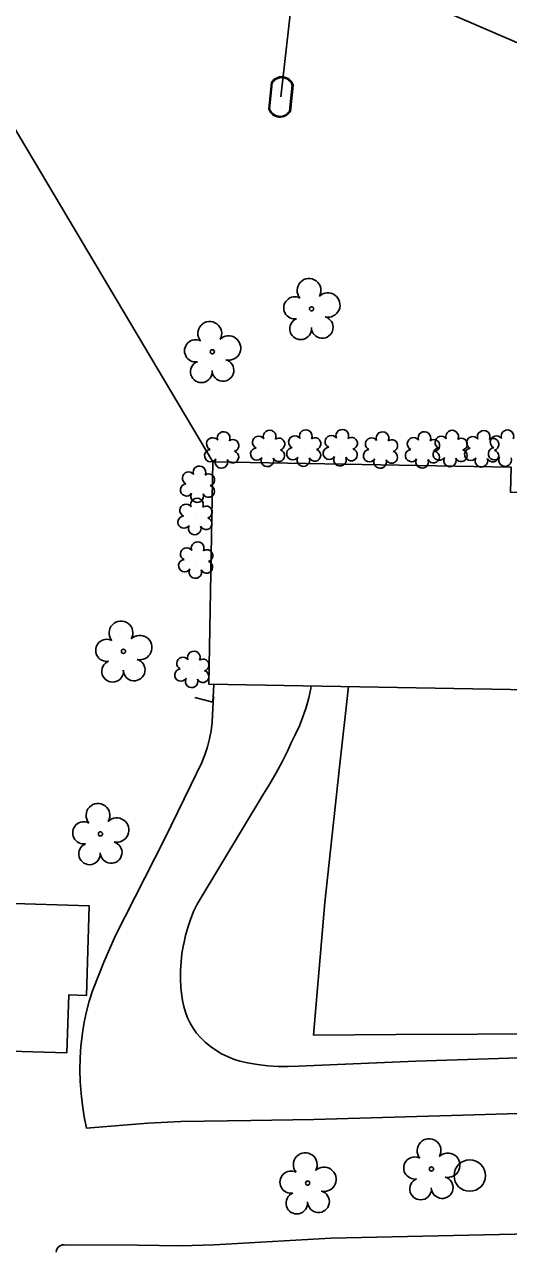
# Model space of a CAD drawing. Extents: x 1614427 to 1617186, y 896524 to 905462.
# Drawn here: x 1616229.1 to 1616304.7, y 900525.4 to 900717 of the extents above; entities that cross this region are included whole.
import ezdxf

# ---------------------------------------------------------------- set-up
doc = ezdxf.new("R2010")
doc.units = 0
for name, color, linetype in [('Exist Building', 7, 'Continuous'), ('Exist Other Culture Fence Line', 7, 'Continuous'), ('Exist Roads EOP Other', 7, 'Continuous'), ('Exist Utilities Other Pole CELL', 7, 'Continuous'), ('Exist Utilities Power UG Cable SUE LOS D', 7, 'Continuous'), ('Exist Utilities Water Meter CELL', 7, 'Continuous'), ('Exist Utilities Water UG Line SUE LOS B', 7, 'Continuous'), ('Exist Vegetation Shrub CELL', 7, 'Continuous'), ('Exist Vegetation Tree CELL', 7, 'Continuous')]:
    doc.layers.add(name, color=color, linetype=linetype)

msp = doc.modelspace()

# ---------------------------------------------------------------- linework, layer by layer
at = {"layer": 'Exist Building'}
for points in [[(1616340.39, 900612.54), (1616257.91, 900614.02), (1616258.53, 900648.73), (1616305.14, 900647.89), (1616305.07, 900643.95), (1616340.94, 900643.31)], [(1616225.13, 900556.78), (1616225.85, 900579.79), (1616239.25, 900579.37), (1616238.82, 900565.4), (1616236.03, 900565.49), (1616235.74, 900556.45)]]:
    msp.add_lwpolyline(points, close=True, dxfattribs=at)
msp.add_lwpolyline([(1616255.73, 900611.93), (1616258.53, 900611.2), (1616258.67, 900612.93), (1616258.69, 900614.01)], dxfattribs=at)
at = {"layer": 'Exist Other Culture Fence Line'}
msp.add_lwpolyline([(1616322.29, 900612.87), (1616322.23, 900611.4), (1616333.9, 900610.66), (1616367.37, 900608.2), (1616366.05, 900600.04), (1616357.51, 900560.28), (1616325.4, 900559.48), (1616287.16, 900559.29), (1616274.28, 900559.22), (1616276.02, 900579.92), (1616278.35, 900601.04), (1616279.76, 900613.63)], dxfattribs=at)
at = {"layer": 'Exist Roads EOP Other'}
for points in [[(1616308.02, 900555.71), (1616290.28, 900555.14), (1616271.93, 900554.35), (1616270.33, 900554.3), (1616268.73, 900554.33), (1616267.13, 900554.44), (1616265.54, 900554.63), (1616263.96, 900554.89), (1616262.78, 900555.15), (1616261.79, 900555.46), (1616260.83, 900555.85), (1616259.9, 900556.31), (1616259.01, 900556.84), (1616258.16, 900557.44), (1616257.37, 900558.1), (1616256.62, 900558.82), (1616256.62, 900558.82), (1616256.02, 900559.52), (1616255.48, 900560.28), (1616255, 900561.08), (1616254.6, 900561.92), (1616254.26, 900562.79), (1616254, 900563.68), (1616253.82, 900564.6), (1616253.73, 900565.32), (1616253.57, 900566.65), (1616253.5, 900567.98), (1616253.5, 900569.32), (1616253.58, 900570.65), (1616253.73, 900571.97), (1616253.97, 900573.29), (1616254.01, 900573.48), (1616254.28, 900574.77), (1616254.62, 900576.03), (1616255.04, 900577.28), (1616255.54, 900578.49), (1616256.11, 900579.67), (1616256.39, 900580.2), (1616266.41, 900596.8), (1616267.47, 900598.45), (1616268.46, 900600.15), (1616269.39, 900601.88), (1616270.24, 900603.65), (1616270.73, 900604.74), (1616271.43, 900606.1), (1616272.07, 900607.5), (1616272.63, 900608.92), (1616273.12, 900610.38), (1616273.53, 900611.86), (1616273.86, 900613.35), (1616273.93, 900613.73)], [(1616318.49, 900547.35), (1616297.59, 900546.7), (1616274.35, 900546.05), (1616264.49, 900545.88), (1616253.57, 900545.71), (1616248.4, 900545.47), (1616244.53, 900545.18), (1616238.83, 900544.66), (1616238.46, 900546.46), (1616238.18, 900548.29), (1616237.97, 900550.12), (1616237.84, 900551.96), (1616237.79, 900553.81), (1616237.82, 900555.66), (1616237.93, 900557.5), (1616237.96, 900557.86), (1616238.17, 900559.55), (1616238.45, 900561.22), (1616238.81, 900562.89), (1616239.25, 900564.53), (1616239.76, 900566.15), (1616239.85, 900566.4), (1616241.52, 900570.58), (1616243.36, 900574.77), (1616250.98, 900589.78), (1616255.12, 900598.24), (1616256.83, 900601.77), (1616257.3, 900602.97), (1616257.7, 900604.21), (1616258.03, 900605.46), (1616258.27, 900606.73), (1616258.44, 900608.02), (1616258.52, 900609.19), (1616258.67, 900612.05)], [(1616308.14, 900528.2), (1616276.99, 900527.5), (1616258.74, 900526.47), (1616253.62, 900526.33), (1616246.76, 900526.41), (1616235.33, 900526.49), (1616235.01, 900526.45), (1616234.72, 900526.33), (1616234.46, 900526.15), (1616234.25, 900525.91), (1616234.11, 900525.62), (1616234.05, 900525.31)]]:
    msp.add_lwpolyline(points, dxfattribs=at)
at = {"layer": 'Exist Utilities Other Pole CELL'}
msp.add_circle((1616298.69, 900537.29), 2.46, dxfattribs=at)
at = {"layer": 'Exist Utilities Power UG Cable SUE LOS D'}
msp.add_line((1616258.53, 900648.73), (1616225.19, 900704.76), dxfattribs=at)
msp.add_lwpolyline([(1616477.27, 900661.42), (1616446.72, 900669.19), (1616384.19, 900680.5), (1616178.13, 900769.29), (1616223.36, 900703.66)], dxfattribs=at)
at = {"layer": 'Exist Utilities Water Meter CELL'}
msp.add_line((1616269.19, 900705.67), (1616269.19, 900705.67), dxfattribs=at)
for points in [[(1616267.28, 900703.82), (1616267.71, 900707.9)], [(1616267.42, 900703.8), (1616267.84, 900707.88)], [(1616270.95, 900707.54), (1616270.53, 900703.48)], [(1616271.09, 900707.52), (1616270.67, 900703.47)]]:
    msp.add_lwpolyline(points, dxfattribs=at)
for centre, radius, start, end in [((1616269.32, 900706.97), 1.86, 17.256, 150.0573), ((1616269.31, 900706.96), 1.73, 19.3789, 147.8603), ((1616269.05, 900704.38), 1.86, 197.7263, 330.3863), ((1616269.05, 900704.37), 1.73, 199.2051, 328.9508)]:
    msp.add_arc(centre, radius, start, end, dxfattribs=at)
at = {"layer": 'Exist Utilities Water UG Line SUE LOS B'}
msp.add_line((1616274.02, 900748.27), (1616269.19, 900705.67), dxfattribs=at)
at = {"layer": 'Exist Vegetation Shrub CELL'}
for p, q in [((1616260.02, 900650.39), (1616260.02, 900650.39)), ((1616267.2, 900650.62), (1616267.2, 900650.62)), ((1616272.83, 900650.68), (1616272.83, 900650.68)), ((1616278.54, 900650.73), (1616278.54, 900650.73)), ((1616284.82, 900650.37), (1616284.82, 900650.37)), ((1616291.37, 900650.39), (1616291.37, 900650.39)), ((1616295.71, 900650.6), (1616295.71, 900650.6)), ((1616300.63, 900650.57), (1616300.63, 900650.57)), ((1616304.34, 900650.66), (1616304.34, 900650.66)), ((1616256.23, 900645.03), (1616256.23, 900645.03)), ((1616255.84, 900640), (1616255.84, 900640)), ((1616255.95, 900633.2), (1616255.95, 900633.2)), ((1616255.35, 900616.12), (1616255.35, 900616.12))]:
    msp.add_line(p, q, dxfattribs=at)
for centre, radius, start, end in [((1616260.24, 900652.43), 0.99, 334.8391, 200.4717), ((1616267.42, 900652.66), 0.99, 334.8391, 200.4717), ((1616273.06, 900652.72), 0.99, 334.8391, 200.4717), ((1616278.77, 900652.77), 0.99, 334.8391, 200.4717), ((1616285.05, 900652.41), 0.99, 334.8391, 200.4717), ((1616291.6, 900652.43), 0.99, 334.8391, 200.4717), ((1616295.94, 900652.64), 0.99, 334.8391, 200.4717), ((1616300.86, 900652.61), 0.99, 334.8391, 200.4717), ((1616304.57, 900652.7), 0.99, 334.8391, 200.4717), ((1616258.53, 900651.51), 0.968, 35.8908, 245.4216), ((1616261.69, 900651.25), 0.929, 284.4567, 126.0861), ((1616265.71, 900651.75), 0.968, 35.8908, 245.4216), ((1616268.87, 900651.49), 0.929, 284.4567, 126.0861), ((1616271.35, 900651.8), 0.968, 35.8908, 245.4216), ((1616274.5, 900651.55), 0.929, 284.4567, 126.0861), ((1616277.06, 900651.86), 0.968, 35.8908, 245.4216), ((1616280.21, 900651.6), 0.929, 284.4567, 126.0861), ((1616283.34, 900651.5), 0.968, 35.8908, 245.4216), ((1616286.49, 900651.24), 0.929, 284.4567, 126.0861), ((1616289.89, 900651.52), 0.968, 35.8908, 245.4216), ((1616293.04, 900651.26), 0.929, 284.4567, 126.0861), ((1616294.22, 900651.73), 0.968, 35.8908, 245.4216), ((1616297.38, 900651.47), 0.929, 284.4567, 126.0861), ((1616299.15, 900651.69), 0.968, 35.8908, 245.4216), ((1616302.3, 900651.44), 0.929, 284.4567, 126.0861), ((1616302.85, 900651.79), 0.968, 35.8908, 245.4216), ((1616258.21, 900649.68), 0.955, 95.1099, 327.9534), ((1616261.65, 900649.46), 0.937, 204.9913, 73.4601), ((1616265.4, 900649.92), 0.955, 95.1099, 327.9534), ((1616268.83, 900649.69), 0.937, 204.9913, 73.4601), ((1616271.03, 900649.97), 0.955, 95.1099, 327.9534), ((1616274.47, 900649.75), 0.937, 204.9913, 73.4601), ((1616276.74, 900650.03), 0.955, 95.1099, 327.9534), ((1616278.41, 900649.05), 0.984, 151.2797, 21.387), ((1616280.18, 900649.81), 0.937, 204.9913, 73.4601), ((1616283.02, 900649.67), 0.955, 95.1099, 327.9534), ((1616286.46, 900649.44), 0.937, 204.9913, 73.4601), ((1616289.57, 900649.69), 0.955, 95.1099, 327.9534), ((1616293.01, 900649.46), 0.937, 204.9913, 73.4601), ((1616293.91, 900649.9), 0.955, 95.1099, 327.9534), ((1616297.34, 900649.67), 0.937, 204.9913, 73.4601), ((1616298.83, 900649.86), 0.955, 95.1099, 327.9534), ((1616302.27, 900649.64), 0.937, 204.9913, 73.4601), ((1616302.54, 900649.96), 0.955, 95.1099, 327.9534), ((1616256.46, 900647.07), 0.99, 334.8391, 200.4717), ((1616259.89, 900648.7), 0.984, 151.2797, 21.387), ((1616267.07, 900648.94), 0.984, 151.2797, 21.387), ((1616272.7, 900648.99), 0.984, 151.2797, 21.387), ((1616284.69, 900648.69), 0.984, 151.2797, 21.387), ((1616291.24, 900648.71), 0.984, 151.2797, 21.387), ((1616295.58, 900648.92), 0.984, 151.2797, 21.387), ((1616300.5, 900648.88), 0.984, 151.2797, 21.387), ((1616304.21, 900648.98), 0.984, 151.2797, 21.387), ((1616254.75, 900646.16), 0.968, 35.8908, 245.4216), ((1616257.9, 900645.9), 0.929, 284.4567, 126.0861), ((1616254.43, 900644.33), 0.955, 95.1099, 327.9534), ((1616256.1, 900643.35), 0.984, 151.2797, 21.387), ((1616257.87, 900644.1), 0.937, 204.9913, 73.4601), ((1616254.36, 900641.13), 0.968, 35.8908, 245.4216), ((1616256.07, 900642.04), 0.99, 334.8391, 200.4717), ((1616254.04, 900639.29), 0.955, 95.1099, 327.9534), ((1616257.48, 900639.07), 0.937, 204.9913, 73.4601), ((1616257.52, 900640.87), 0.929, 284.4567, 126.0861), ((1616255.72, 900638.32), 0.984, 151.2797, 21.387), ((1616256.18, 900635.24), 0.99, 334.8391, 200.4717), ((1616254.46, 900634.32), 0.968, 35.8908, 245.4216), ((1616257.62, 900634.07), 0.929, 284.4567, 126.0861), ((1616254.15, 900632.49), 0.955, 95.1099, 327.9534), ((1616257.58, 900632.27), 0.937, 204.9913, 73.4601), ((1616255.82, 900631.51), 0.984, 151.2797, 21.387), ((1616255.58, 900618.17), 0.99, 334.8391, 200.4717), ((1616253.87, 900617.25), 0.968, 35.8908, 245.4216), ((1616257.03, 900616.99), 0.929, 284.4567, 126.0861), ((1616253.55, 900615.42), 0.955, 95.1099, 327.9534), ((1616256.99, 900615.2), 0.937, 204.9913, 73.4601), ((1616255.23, 900614.44), 0.984, 151.2797, 21.387)]:
    msp.add_arc(centre, radius, start, end, dxfattribs=at)
at = {"layer": 'Exist Vegetation Tree CELL'}
for p, q in [((1616273.97, 900672.6), (1616273.97, 900672.6)), ((1616258.46, 900665.89), (1616258.46, 900665.89)), ((1616244.59, 900619.13), (1616244.59, 900619.13)), ((1616240.99, 900590.63), (1616240.99, 900590.63)), ((1616292.7, 900538.32), (1616292.7, 900538.32)), ((1616273.37, 900536.11), (1616273.37, 900536.11))]:
    msp.add_line(p, q, dxfattribs=at)
for centre in [(1616273.97, 900672.6), (1616258.46, 900665.89), (1616244.59, 900619.13), (1616240.99, 900590.63), (1616292.7, 900538.32), (1616273.37, 900536.11)]:
    msp.add_circle(centre, 0.326, dxfattribs=at)
for centre, radius, start, end in [((1616273.58, 900675.47), 1.86, 330.1651, 219.7134), ((1616271.36, 900672.75), 1.73, 62.6636, 279.3457), ((1616276.52, 900673.19), 1.9, 257.1011, 134.1999), ((1616258.07, 900668.76), 1.86, 330.1651, 219.7134), ((1616272.26, 900669.48), 1.69, 111.5671, 6.231), ((1616275.64, 900669.7), 1.7, 181.2822, 74.56), ((1616255.85, 900666.04), 1.73, 62.6636, 279.3457), ((1616261.01, 900666.48), 1.9, 257.1011, 134.1999), ((1616256.75, 900662.77), 1.69, 111.5671, 6.231), ((1616260.13, 900662.99), 1.7, 181.2822, 74.56), ((1616244.2, 900622), 1.86, 330.1651, 219.7134), ((1616241.98, 900619.28), 1.73, 62.6636, 279.3457), ((1616247.14, 900619.72), 1.9, 257.1011, 134.1999), ((1616242.89, 900616.01), 1.69, 111.5671, 6.231), ((1616246.26, 900616.23), 1.7, 181.2822, 74.56), ((1616240.61, 900593.51), 1.86, 330.1651, 219.7134), ((1616238.39, 900590.79), 1.73, 62.6636, 279.3457), ((1616243.54, 900591.22), 1.9, 257.1011, 134.1999), ((1616239.29, 900587.51), 1.69, 111.5671, 6.231), ((1616242.66, 900587.73), 1.7, 181.2822, 74.56), ((1616292.32, 900541.19), 1.86, 330.1651, 219.7134), ((1616272.99, 900538.98), 1.86, 330.1651, 219.7134), ((1616295.25, 900538.9), 1.9, 257.1011, 134.1999), ((1616275.92, 900536.7), 1.9, 257.1011, 134.1999), ((1616290.1, 900538.47), 1.73, 62.6636, 279.3457), ((1616270.77, 900536.26), 1.73, 62.6636, 279.3457), ((1616291, 900535.19), 1.69, 111.5671, 6.231), ((1616294.38, 900535.42), 1.7, 181.2822, 74.56), ((1616275.05, 900533.21), 1.7, 181.2822, 74.56), ((1616271.67, 900532.99), 1.69, 111.5671, 6.231)]:
    msp.add_arc(centre, radius, start, end, dxfattribs=at)

doc.saveas('drawing.dxf')
